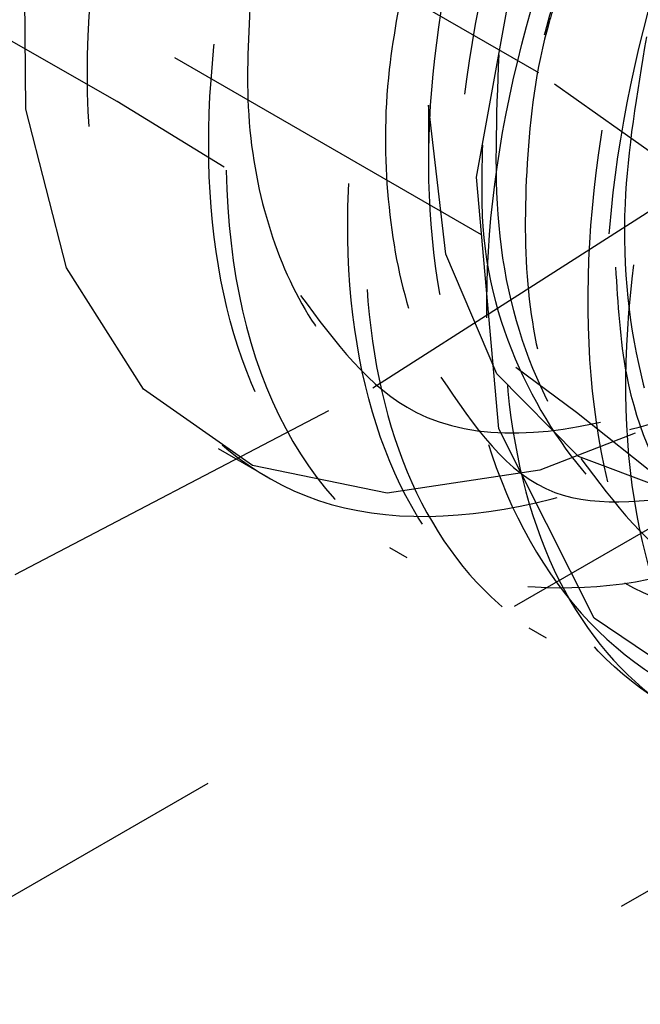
# Model space of a CAD drawing. Header units: inches. Extents: x 1907 to 2452, y -210 to -54.
# Tile 261 of 656: x 1998.995 to 1999.17, y -195.509 to -195.231. Entities that reach past the tile are written whole.
import ezdxf

# ---------------------------------------------------------------- set-up
doc = ezdxf.new("R2010")
doc.units = ezdxf.units.IN
doc.header["$LTSCALE"] = 0.5
doc.header["$MEASUREMENT"] = 0
doc.linetypes.add('HIDDEN', pattern=[0.22499999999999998, 0.15, -0.075])
doc.layers.add('SID-M-H', color=4, linetype='HIDDEN')

msp = doc.modelspace()

# ---------------------------------------------------------------- linework, layer by layer
at = {"layer": 'SID-M-H'}
for p, q in [((1998.345828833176, -194.8420701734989), (2001.439421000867, -196.6279629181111)), ((1999.141569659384, -195.2464002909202), (1999.045300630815, -195.190825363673)), ((1999.124001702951, -195.2758650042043), (1999.138646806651, -195.1952072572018)), ((1998.99672513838, -195.2566221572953), (1998.996260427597, -195.2038054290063)), ((1999.394480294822, -195.247041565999), (1997.980266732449, -196.0634496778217)), ((1999.22760538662, -195.3073125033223), (1999.141569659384, -195.2464002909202)), ((1998.818525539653, -195.6816920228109), (1999.569826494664, -195.2479752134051)), ((1999.110395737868, -195.2555255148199), (1999.110395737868, -195.2716993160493)), ((1999.115309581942, -195.2976057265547), (1999.110395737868, -195.2555255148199)), ((1999.008165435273, -195.3014355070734), (1998.99672513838, -195.2566221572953)), ((1999.094654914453, -195.3353121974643), (1999.185924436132, -195.2769937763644)), ((1999.130335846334, -195.346881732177), (1999.124001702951, -195.2758650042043)), ((1999.12974235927, -195.3313684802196), (1999.115309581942, -195.2976057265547)), ((1999.029917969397, -195.3356470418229), (1999.008165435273, -195.3014355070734)), ((1999.152787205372, -195.3546923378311), (1999.12974235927, -195.3313684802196)), ((1998.99363350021, -195.3880009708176), (1999.094654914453, -195.3353121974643)), ((1999.06072145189, -195.3572730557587), (1999.029917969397, -195.3356470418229)), ((1999.15718019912, -195.4003610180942), (1999.130335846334, -195.346881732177)), ((1999.168845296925, -195.3480773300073), (1999.141915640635, -195.3585551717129)), ((1999.051024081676, -195.3524268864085), (1999.065071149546, -195.3605360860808)), ((1999.182996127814, -195.3661117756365), (1999.152787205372, -195.3546923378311)), ((1999.098789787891, -195.365059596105), (1999.06072145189, -195.3572730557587)), ((1999.141915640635, -195.3585551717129), (1999.098789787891, -195.365059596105)), ((1999.099433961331, -195.3803733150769), (1999.104339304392, -195.3832051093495)), ((1999.201747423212, -195.4303826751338), (1999.15718019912, -195.4003610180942)), ((1999.138717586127, -195.4030512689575), (1999.143628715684, -195.4058864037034))]:
    msp.add_line(p, q, dxfattribs=at)
for centre, radius, start, end in [((1999.429166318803, -195.2613677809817), 0.3188241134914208, 113.3985710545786, 178.9500294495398), ((1998.370449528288, -196.3566742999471), 1.280636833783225, 48.85907667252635, 76.92856862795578)]:
    msp.add_arc(centre, radius, start, end, dxfattribs=at)
for points, knots in [([(1999.413511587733, -195.019076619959), (1999.409483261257, -194.9937494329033), (1999.401016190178, -194.9405146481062), (1999.351909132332, -194.8948535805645), (1999.282558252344, -194.8849679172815), (1999.201864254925, -194.9161613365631), (1999.123435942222, -194.9822697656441), (1999.059156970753, -195.0730975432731), (1999.019063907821, -195.1729903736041), (1999.009336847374, -195.2665658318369), (1999.030719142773, -195.3373783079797), (1999.080249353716, -195.3754544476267), (1999.147617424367, -195.3705835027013), (1999.204816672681, -195.34534312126), (1999.231628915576, -195.3157026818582), (1999.235738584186, -195.3111595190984)], [0, 0, 0, 0, 0.07490218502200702, 0.157435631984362, 0.2405448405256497, 0.3229454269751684, 0.4061845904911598, 0.4884721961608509, 0.5718201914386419, 0.6540148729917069, 0.7374504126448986, 0.8195723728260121, 0.903074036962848, 0.9851435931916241, 1, 1, 1, 1]), ([(1999.230874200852, -195.3603400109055), (1999.222790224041, -195.36614666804), (1999.19398431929, -195.3868377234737), (1999.145787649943, -195.395624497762), (1999.0950706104, -195.3840589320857), (1999.060086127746, -195.3441755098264), (1999.04511546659, -195.2825925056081), (1999.051815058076, -195.2057148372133), (1999.080079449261, -195.1227484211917), (1999.126484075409, -195.0428635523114), (1999.186482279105, -194.9755095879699), (1999.253200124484, -194.9281954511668), (1999.319477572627, -194.9065427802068), (1999.37829546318, -194.9130368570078), (1999.422274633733, -194.9473372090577), (1999.448392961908, -195.0014370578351), (1999.448317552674, -195.048707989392), (1999.448283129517, -195.0702864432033)], [0, 0, 0, 0, 0.02741444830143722, 0.09768681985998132, 0.1679637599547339, 0.2382364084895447, 0.3085091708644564, 0.3787855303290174, 0.4490579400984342, 0.5193361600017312, 0.58960850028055, 0.6598856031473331, 0.7301582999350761, 0.8004313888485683, 0.8707075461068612, 0.940979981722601, 1, 1, 1, 1]), ([(1999.441191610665, -195.1500510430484), (1999.442314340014, -195.1469615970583), (1999.452603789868, -195.1186478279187), (1999.456742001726, -195.0661505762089), (1999.450995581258, -195.0007137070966), (1999.426377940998, -194.9500921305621), (1999.387136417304, -194.9187363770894), (1999.33603074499, -194.9093087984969), (1999.277689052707, -194.9227644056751), (1999.217329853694, -194.9577803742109), (1999.160177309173, -195.0107017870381), (1999.111331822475, -195.0771644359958), (1999.071024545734, -195.1586021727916), (1999.048981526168, -195.2489413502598), (1999.056711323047, -195.3318018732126), (1999.094161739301, -195.3858048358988), (1999.154998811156, -195.4001505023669), (1999.21674140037, -195.3837944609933), (1999.252473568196, -195.3517200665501), (1999.263906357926, -195.341457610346)], [0, 0, 0, 0, 0.007060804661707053, 0.0647099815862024, 0.1216351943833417, 0.1797466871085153, 0.2366809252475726, 0.294318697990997, 0.352209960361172, 0.4089806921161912, 0.4670452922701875, 0.524278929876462, 0.5815852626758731, 0.6584501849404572, 0.7344555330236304, 0.8112082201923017, 0.8873289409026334, 0.9639500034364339, 1, 1, 1, 1]), ([(1999.28513456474, -195.3757538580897), (1999.284831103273, -195.3760359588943), (1999.264544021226, -195.394895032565), (1999.221103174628, -195.4113119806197), (1999.164142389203, -195.4181568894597), (1999.118643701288, -195.3940531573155), (1999.091117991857, -195.3454723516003), (1999.084335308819, -195.276908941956), (1999.099587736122, -195.1966195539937), (1999.135343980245, -195.1137225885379), (1999.187626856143, -195.0376079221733), (1999.251121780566, -194.9772265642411), (1999.31848373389, -194.9392367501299), (1999.382687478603, -194.9284109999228), (1999.436803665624, -194.9456369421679), (1999.473440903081, -194.9901255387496), (1999.490656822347, -195.0402708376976), (1999.487567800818, -195.076683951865), (1999.486741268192, -195.0864270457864)], [0, 0, 0, 0, 0.001055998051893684, 0.0705958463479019, 0.1401322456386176, 0.2096742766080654, 0.2792105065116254, 0.3487517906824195, 0.4182884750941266, 0.4878261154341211, 0.5573657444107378, 0.6269021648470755, 0.6964441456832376, 0.7659803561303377, 0.8355217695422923, 0.9050584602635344, 0.9745963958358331, 1, 1, 1, 1]), ([(1999.482418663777, -195.1621351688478), (1999.48668304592, -195.1441428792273), (1999.496838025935, -195.1012969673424), (1999.493270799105, -195.0398112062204), (1999.473947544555, -194.9845819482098), (1999.438191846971, -194.9477264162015), (1999.389917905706, -194.9322842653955), (1999.333065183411, -194.9396104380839), (1999.272743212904, -194.9691144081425), (1999.214161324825, -195.0176664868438), (1999.162602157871, -195.0810389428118), (1999.122605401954, -195.1533643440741), (1999.097501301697, -195.2274815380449), (1999.089639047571, -195.297219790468), (1999.09928299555, -195.3557296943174), (1999.125532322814, -195.3975008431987), (1999.165974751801, -195.4188723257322), (1999.216432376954, -195.4179577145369), (1999.271873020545, -195.3930484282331), (1999.313265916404, -195.3645145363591), (1999.332176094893, -195.3413679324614), (1999.334603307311, -195.3383969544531)], [0, 0, 0, 0, 0.04003746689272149, 0.09534316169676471, 0.1518819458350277, 0.207829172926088, 0.2635164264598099, 0.3201276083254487, 0.3754840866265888, 0.4318492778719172, 0.4880969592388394, 0.5435292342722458, 0.6001621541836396, 0.6557064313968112, 0.7118125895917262, 0.7682763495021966, 0.8235899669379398, 0.8801567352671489, 0.9360221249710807, 0.9917881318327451, 0.9999999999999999, 0.9999999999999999, 0.9999999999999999, 0.9999999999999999]), ([(1999.104767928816, -195.2139101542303), (1999.10262996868, -195.2245482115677), (1999.097784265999, -195.2486594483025), (1999.098112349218, -195.2830885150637), (1999.104277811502, -195.3157877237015), (1999.117167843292, -195.3422361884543), (1999.135802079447, -195.3611776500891), (1999.15944045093, -195.3720672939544), (1999.187096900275, -195.3743574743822), (1999.217709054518, -195.3677905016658), (1999.249703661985, -195.3527914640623), (1999.281885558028, -195.329999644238), (1999.312983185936, -195.2999993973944), (1999.341597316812, -195.264044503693), (1999.366395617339, -195.2239672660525), (1999.386486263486, -195.1811310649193), (1999.400971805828, -195.1368890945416), (1999.409096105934, -195.093362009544), (1999.410627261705, -195.0525477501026), (1999.405441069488, -195.0156978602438), (1999.393504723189, -194.984118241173), (1999.37535433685, -194.9594689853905), (1999.351934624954, -194.9426963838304), (1999.323893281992, -194.9341937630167), (1999.292067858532, -194.934352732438), (1999.258134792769, -194.9434514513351), (1999.224816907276, -194.9594637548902), (1999.203697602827, -194.9755886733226), (1999.193750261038, -194.983183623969)], [0, 0, 0, 0, 0.03029852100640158, 0.06867182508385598, 0.1078830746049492, 0.1473429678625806, 0.1862389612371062, 0.2246627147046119, 0.2639425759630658, 0.3033791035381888, 0.3421625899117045, 0.3806657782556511, 0.4200040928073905, 0.4594068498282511, 0.4980684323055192, 0.5366799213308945, 0.5760664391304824, 0.6154250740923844, 0.6539677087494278, 0.6927040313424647, 0.7321284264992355, 0.7714326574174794, 0.809884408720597, 0.8487369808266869, 0.8881888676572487, 0.9274284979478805, 0.9658183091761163, 1, 1, 1, 1]), ([(1999.247733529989, -195.4330144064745), (1999.244775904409, -195.4341376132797), (1999.221512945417, -195.4429721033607), (1999.184406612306, -195.4329327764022), (1999.144884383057, -195.4012227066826), (1999.125264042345, -195.3435415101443), (1999.126875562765, -195.26953780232), (1999.1504402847, -195.1871190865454), (1999.193057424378, -195.1056966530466), (1999.250471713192, -195.0347186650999), (1999.316317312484, -194.9822875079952), (1999.383335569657, -194.9543660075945), (1999.444323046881, -194.9544925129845), (1999.492888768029, -194.9822902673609), (1999.521720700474, -195.0359639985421), (1999.532542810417, -195.0859349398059), (1999.527344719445, -195.1173206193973), (1999.526689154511, -195.1212788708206)], [0, 0, 0, 0, 0.0109598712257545, 0.08620395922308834, 0.1614490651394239, 0.2366912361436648, 0.3119392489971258, 0.3871811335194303, 0.4624289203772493, 0.5376713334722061, 0.612915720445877, 0.688160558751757, 0.7634027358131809, 0.8386506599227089, 0.9138925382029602, 0.9891404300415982, 1, 1, 1, 1]), ([(1999.522531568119, -195.1802752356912), (1999.525282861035, -195.1705067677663), (1999.535070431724, -195.135755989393), (1999.534615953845, -195.0798401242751), (1999.520280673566, -195.0204115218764), (1999.488381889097, -194.9782820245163), (1999.443206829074, -194.9569029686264), (1999.388174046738, -194.9580727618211), (1999.328242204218, -194.9818435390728), (1999.268664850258, -195.02569553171), (1999.214761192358, -195.0855376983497), (1999.171304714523, -195.1561473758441), (1999.141885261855, -195.2304718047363), (1999.129269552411, -195.3020512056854), (1999.134321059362, -195.3642008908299), (1999.156224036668, -195.41081952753), (1999.19323532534, -195.4379624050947), (1999.241468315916, -195.4432251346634), (1999.29598888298, -195.4242308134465), (1999.338699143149, -195.3985236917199), (1999.359334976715, -195.3755631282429), (1999.362993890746, -195.3714920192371)], [0, 0, 0, 0, 0.02199683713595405, 0.07825251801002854, 0.1353485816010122, 0.1925501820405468, 0.2487377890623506, 0.3061972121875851, 0.3627077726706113, 0.4195012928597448, 0.476881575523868, 0.5330136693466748, 0.5903645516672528, 0.6472267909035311, 0.7036740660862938, 0.7611447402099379, 0.8173608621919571, 0.8745151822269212, 0.9316626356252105, 0.9878831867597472, 1, 1, 1, 1]), ([(1999.146535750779, -195.2254198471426), (1999.145880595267, -195.2274978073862), (1999.140805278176, -195.2435952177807), (1999.137578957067, -195.2721648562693), (1999.137489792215, -195.3092500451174), (1999.144601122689, -195.3413365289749), (1999.158012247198, -195.367109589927), (1999.177196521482, -195.3852833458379), (1999.201259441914, -195.3953552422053), (1999.229270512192, -195.3967836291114), (1999.260071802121, -195.389363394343), (1999.292144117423, -195.3735815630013), (1999.324268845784, -195.3500547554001), (1999.355203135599, -195.319394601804), (1999.383478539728, -195.2829691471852), (1999.407865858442, -195.242570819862), (1999.427440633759, -195.199530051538), (1999.441341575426, -195.1552392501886), (1999.448817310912, -195.1119114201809), (1999.449705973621, -195.0714353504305), (1999.443853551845, -195.0350358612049), (1999.43127373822, -195.0040564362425), (1999.412566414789, -194.9801516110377), (1999.388672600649, -194.9641741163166), (1999.360215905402, -194.9564972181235), (1999.32809674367, -194.9575344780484), (1999.294041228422, -194.967430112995), (1999.259431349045, -194.984952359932), (1999.237135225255, -195.0025382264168), (1999.225955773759, -195.0113559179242)], [0, 0, 0, 0, 0.005660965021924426, 0.04385400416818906, 0.08156118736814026, 0.1201085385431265, 0.1588217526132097, 0.1969056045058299, 0.2346869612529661, 0.2732930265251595, 0.3119744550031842, 0.3499398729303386, 0.3878237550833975, 0.4264784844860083, 0.4651179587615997, 0.5029641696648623, 0.5409704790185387, 0.5796637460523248, 0.6182511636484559, 0.6560043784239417, 0.6941260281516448, 0.7328476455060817, 0.7713729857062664, 0.80906159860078, 0.8472892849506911, 0.8860290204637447, 0.9244823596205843, 0.9621348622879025, 1, 1, 1, 1]), ([(1999.383767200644, -194.9694148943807), (1999.370170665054, -194.9642757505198), (1999.342980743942, -194.9539986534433), (1999.290349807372, -194.9685585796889), (1999.236113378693, -195.0041382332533), (1999.185118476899, -195.0593318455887), (1999.143636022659, -195.1277661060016), (1999.116514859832, -195.2022326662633), (1999.107186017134, -195.2745321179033), (1999.117129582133, -195.3366716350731), (1999.145657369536, -195.3814608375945), (1999.190125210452, -195.4042390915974), (1999.245501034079, -195.4001347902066), (1999.291265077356, -195.3831299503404), (1999.314846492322, -195.3625132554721), (1999.319102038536, -195.358792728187)], [0, 0, 0, 0, 0.0787429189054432, 0.1574675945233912, 0.2369772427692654, 0.317118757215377, 0.3978865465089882, 0.4792811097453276, 0.5613286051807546, 0.6440278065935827, 0.7273733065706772, 0.8113593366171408, 0.8959797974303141, 0.9812283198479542, 0.9999999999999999, 0.9999999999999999, 0.9999999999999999, 0.9999999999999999]), ([(1999.508852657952, -195.0855225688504), (1999.509148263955, -195.0711936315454), (1999.509936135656, -195.0330030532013), (1999.487663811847, -194.98896237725), (1999.447317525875, -194.9598259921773), (1999.392751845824, -194.958513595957), (1999.331506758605, -194.9845950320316), (1999.270407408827, -195.0354754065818), (1999.216661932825, -195.1055112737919), (1999.176548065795, -195.186965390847), (1999.154838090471, -195.2707750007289), (1999.154226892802, -195.3476651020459), (1999.175023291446, -195.4089277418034), (1999.215150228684, -195.4483749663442), (1999.270234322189, -195.4594288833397), (1999.319385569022, -195.4517331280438), (1999.347356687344, -195.4332097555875), (1999.35364162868, -195.429047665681)], [0, 0, 0, 0, 0.04314512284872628, 0.1149936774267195, 0.186867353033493, 0.2587663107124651, 0.3306892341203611, 0.4026360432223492, 0.4746069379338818, 0.5466021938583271, 0.6186221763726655, 0.6906673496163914, 0.7627376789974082, 0.8348318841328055, 0.9069499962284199, 0.9790922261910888, 1, 1, 1, 1]), ([(1999.153468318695, -195.3552249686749), (1999.162948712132, -195.3679621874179), (1999.184841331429, -195.3973756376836), (1999.247867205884, -195.3939469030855), (1999.321698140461, -195.350848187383), (1999.388944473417, -195.2713660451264), (1999.435122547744, -195.1723573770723), (1999.449522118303, -195.074595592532), (1999.431680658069, -194.9954379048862), (1999.396449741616, -194.9736897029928), (1999.379713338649, -194.9633582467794)], [0, 0, 0, 0, 0.1001151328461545, 0.2311910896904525, 0.3604170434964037, 0.4916864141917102, 0.6211359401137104, 0.7516086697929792, 0.8820020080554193, 1, 1, 1, 1]), ([(1999.422597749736, -195.3851262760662), (1999.410970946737, -195.3964331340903), (1999.378878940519, -195.4276420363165), (1999.321137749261, -195.4549686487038), (1999.258958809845, -195.4633421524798), (1999.207344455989, -195.4429156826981), (1999.172285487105, -195.3970013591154), (1999.157389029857, -195.33036652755), (1999.164119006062, -195.2504949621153), (1999.191460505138, -195.166257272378), (1999.236083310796, -195.0870388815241), (1999.292709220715, -195.0216442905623), (1999.354694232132, -194.9773164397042), (1999.414845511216, -194.9589047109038), (1999.46598587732, -194.9683633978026), (1999.502691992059, -195.0043685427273), (1999.518445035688, -195.0630837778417), (1999.519060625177, -195.1170365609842), (1999.508364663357, -195.1493621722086), (1999.506508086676, -195.1549731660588)], [0, 0, 0, 0, 0.03609051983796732, 0.0996161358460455, 0.1631209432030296, 0.226604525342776, 0.2900665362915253, 0.3535067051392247, 0.4169248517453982, 0.48032092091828, 0.5436959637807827, 0.6070501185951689, 0.6703829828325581, 0.7336942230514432, 0.7969835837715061, 0.8602509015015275, 0.9234962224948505, 0.9867206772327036, 1, 1, 1, 1]), ([(1999.343866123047, -195.4312048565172), (1999.334140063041, -195.4376309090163), (1999.303609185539, -195.4578027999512), (1999.254903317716, -195.4636396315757), (1999.206209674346, -195.4475190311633), (1999.174202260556, -195.403840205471), (1999.162549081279, -195.3393225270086), (1999.172741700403, -195.260871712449), (1999.204134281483, -195.1777725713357), (1999.253017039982, -195.0992516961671), (1999.314576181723, -195.0346155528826), (1999.381677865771, -194.9910019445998), (1999.447241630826, -194.9737386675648), (1999.50428387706, -194.9846090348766), (1999.545244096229, -195.0232203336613), (1999.566973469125, -195.0736954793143), (1999.565627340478, -195.113872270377), (1999.565154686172, -195.1279791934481)], [0, 0, 0, 0, 0.03337070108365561, 0.1047532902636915, 0.1761416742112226, 0.2475247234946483, 0.3189102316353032, 0.3902950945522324, 0.4616779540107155, 0.5330660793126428, 0.6044486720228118, 0.6758371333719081, 0.7472201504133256, 0.8186059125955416, 0.889990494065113, 0.9613733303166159, 1, 1, 1, 1]), ([(1999.125654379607, -195.2667629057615), (1999.12546128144, -195.2745640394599), (1999.124818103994, -195.3005483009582), (1999.136916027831, -195.3363573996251), (1999.160757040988, -195.3699246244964), (1999.195260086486, -195.3884240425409), (1999.236987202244, -195.3910118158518), (1999.283118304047, -195.3774169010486), (1999.330178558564, -195.3487838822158), (1999.374703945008, -195.3073657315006), (1999.413400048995, -195.2564109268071), (1999.443423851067, -195.1998980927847), (1999.462594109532, -195.1422386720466), (1999.469563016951, -195.0879251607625), (1999.463913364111, -195.0412325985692), (1999.446215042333, -195.0057184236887), (1999.417893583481, -194.9845900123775), (1999.38175224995, -194.9781174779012), (1999.353882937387, -194.9873117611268), (1999.340120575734, -194.991852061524)], [0, 0, 0, 0, 0.02609166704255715, 0.08690694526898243, 0.1477418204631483, 0.2085963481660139, 0.2694705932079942, 0.3303646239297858, 0.3912785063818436, 0.4522122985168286, 0.5131660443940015, 0.5741397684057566, 0.635133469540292, 0.6961471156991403, 0.7571806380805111, 0.818233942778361, 0.8793069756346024, 0.9403996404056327, 1, 1, 1, 1]), ([(1999.130284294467, -195.241263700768), (1999.129549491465, -195.2588586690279), (1999.128046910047, -195.2948382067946), (1999.141398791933, -195.3393025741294), (1999.165613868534, -195.3726326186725), (1999.200016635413, -195.3911956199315), (1999.241770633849, -195.3937663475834), (1999.28789452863, -195.380176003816), (1999.334956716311, -195.351541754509), (1999.379481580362, -195.3101239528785), (1999.418177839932, -195.259168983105), (1999.448201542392, -195.2026564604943), (1999.467372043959, -195.1449959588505), (1999.474340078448, -195.090686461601), (1999.468693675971, -195.0439789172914), (1999.450983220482, -195.008520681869), (1999.422707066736, -194.9871834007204), (1999.386095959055, -194.9814369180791), (1999.344319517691, -194.9927480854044), (1999.308593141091, -195.0120814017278), (1999.28905480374, -195.0313728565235), (1999.283376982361, -195.0369789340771)], [0, 0, 0, 0, 0.05197665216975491, 0.1062858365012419, 0.1606125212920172, 0.2149567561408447, 0.2693185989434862, 0.3236981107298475, 0.3780953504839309, 0.4325103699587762, 0.4869432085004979, 0.5413938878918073, 0.5958624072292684, 0.6503487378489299, 0.7048528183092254, 0.7593745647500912, 0.8139139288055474, 0.8684708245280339, 0.9230451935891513, 0.9776370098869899, 0.9999999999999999, 0.9999999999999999, 0.9999999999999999, 0.9999999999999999]), ([(1999.259397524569, -194.9932449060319), (1999.239949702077, -195.0124184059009), (1999.201054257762, -195.0507652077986), (1999.154830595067, -195.1290410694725), (1999.124456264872, -195.2129247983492), (1999.114630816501, -195.2950628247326), (1999.127316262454, -195.3644309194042), (1999.160582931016, -195.412617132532), (1999.210468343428, -195.4359091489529), (1999.271170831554, -195.4290212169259), (1999.316381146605, -195.4129057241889), (1999.337246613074, -195.3948253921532), (1999.337354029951, -195.3947323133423)], [0, 0, 0, 0, 0.110218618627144, 0.2204360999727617, 0.330697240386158, 0.4442000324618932, 0.5577015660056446, 0.6680760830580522, 0.7784886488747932, 0.8889391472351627, 0.9994282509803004, 1, 1, 1, 1]), ([(1999.060369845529, -195.2215443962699), (1999.059675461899, -195.2332855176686), (1999.058218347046, -195.2579234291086), (1999.064214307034, -195.2901041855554), (1999.076325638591, -195.317308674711), (1999.094468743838, -195.3369896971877), (1999.117653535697, -195.3486970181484), (1999.144955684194, -195.3518502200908), (1999.175346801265, -195.3461204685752), (1999.20729693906, -195.3319919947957), (1999.239363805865, -195.3096451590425), (1999.264012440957, -195.2878201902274), (1999.276657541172, -195.2718905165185), (1999.27978857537, -195.26794619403)], [0, 0, 0, 0, 0.08912891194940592, 0.1870307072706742, 0.2857529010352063, 0.3832596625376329, 0.4792473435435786, 0.5773425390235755, 0.6760289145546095, 0.7732749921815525, 0.8693985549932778, 0.967661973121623, 1, 1, 1, 1]), ([(1999.171957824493, -195.2361726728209), (1999.169290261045, -195.2521840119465), (1999.163385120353, -195.2876280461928), (1999.169257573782, -195.3359368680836), (1999.186570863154, -195.3773248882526), (1999.215399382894, -195.4052608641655), (1999.253214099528, -195.4177539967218), (1999.297429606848, -195.4139774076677), (1999.344513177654, -195.3939282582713), (1999.388342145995, -195.363070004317), (1999.412920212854, -195.3350502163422), (1999.423655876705, -195.3228112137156)], [0, 0, 0, 0, 0.09571939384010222, 0.2118924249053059, 0.3281031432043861, 0.4443516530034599, 0.5606380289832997, 0.6769623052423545, 0.7933244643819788, 0.9097244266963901, 1, 1, 1, 1]), ([(1999.074298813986, -195.309259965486), (1999.083973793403, -195.3223151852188), (1999.106081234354, -195.3521465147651), (1999.168804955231, -195.3476034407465), (1999.231031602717, -195.3162111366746), (1999.261794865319, -195.2768881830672), (1999.27153542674, -195.2644373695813)], [0, 0, 0, 0, 0.2416115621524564, 0.5520852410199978, 0.8581769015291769, 1, 1, 1, 1]), ([(1999.163248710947, -195.301206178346), (1999.163878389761, -195.3116086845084), (1999.165566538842, -195.3394974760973), (1999.182185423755, -195.3743878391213), (1999.210558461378, -195.4023410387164), (1999.247525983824, -195.4155467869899), (1999.276445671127, -195.4109610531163), (1999.290451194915, -195.408740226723)], [0, 0, 0, 0, 0.1311624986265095, 0.3516425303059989, 0.5721942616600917, 0.7928178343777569, 1, 1, 1, 1]), ([(1999.113944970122, -195.3323045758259), (1999.123191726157, -195.345999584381), (1999.140850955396, -195.3721539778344), (1999.174617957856, -195.3670910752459), (1999.19070382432, -195.3646792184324)], [0, 0, 0, 0, 0.5236217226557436, 1, 1, 1, 1])]:
    msp.add_open_spline(points, degree=3, knots=knots, dxfattribs=at)

doc.saveas('drawing.dxf')
